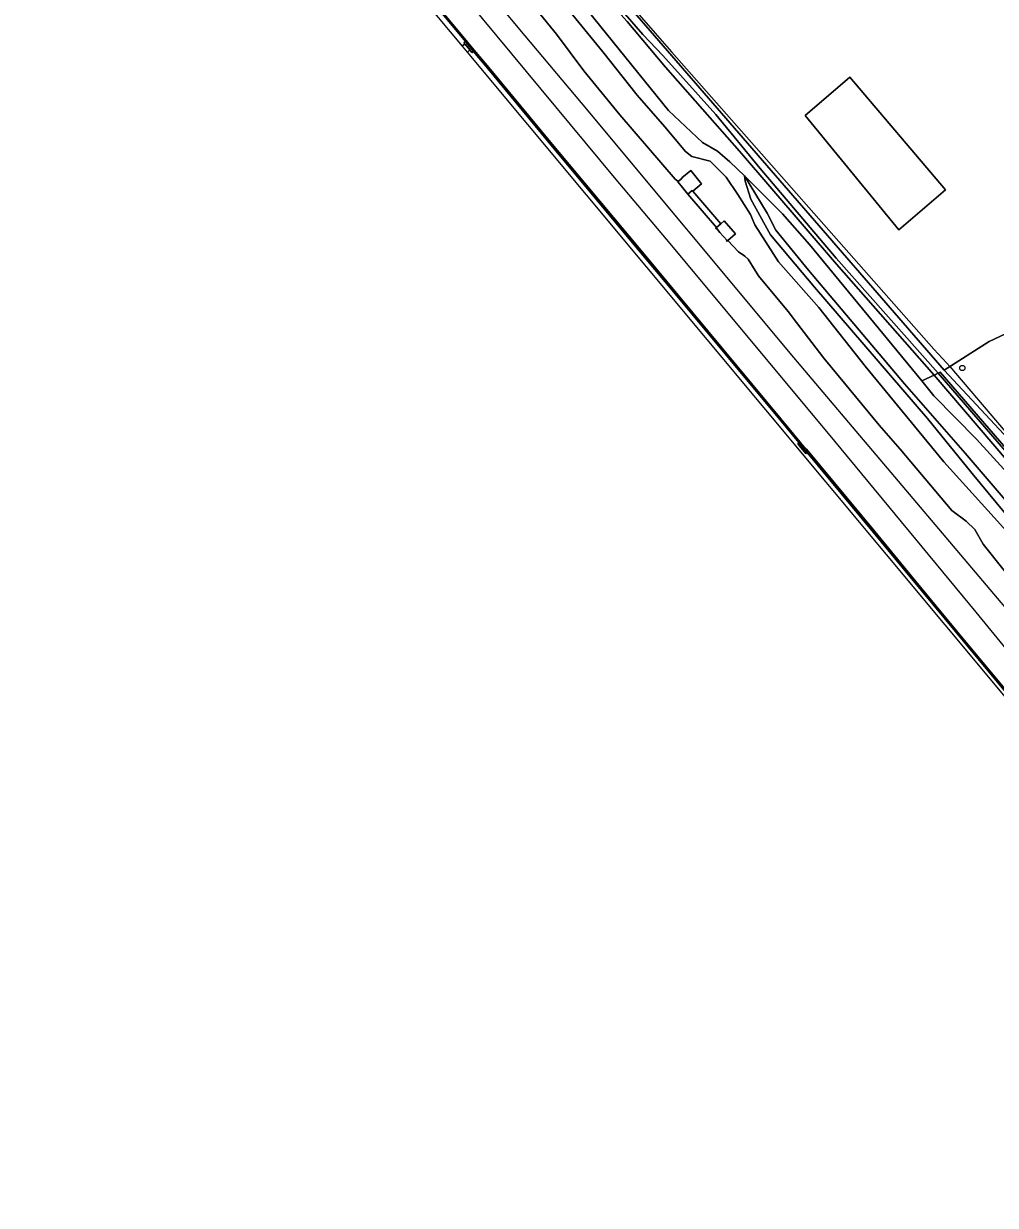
# Model space of a CAD drawing. Extents: x 164494 to 166241, y 382475 to 384495.
# Drawn here: x 164967.8 to 165148.9, y 382561.9 to 382781.9 of the extents above; entities that cross this region are included whole.
import ezdxf

# ---------------------------------------------------------------- set-up
doc = ezdxf.new("R2010")
doc.units = 0
for name, color, linetype in [('IMGEO_Boom', 7, 'Continuous'), ('IMGEO_Geluidsscherm', 7, 'Continuous'), ('IMGEO_Grasland_agrarisch', 7, 'Continuous'), ('IMGEO_Grasland_overig', 7, 'Continuous'), ('IMGEO_Groenvoorziening', 7, 'Continuous'), ('IMGEO_Hek', 7, 'Continuous'), ('IMGEO_Loofbos', 7, 'Continuous'), ('IMGEO_Muur', 7, 'Continuous'), ('IMGEO_Oever', 7, 'Continuous'), ('IMGEO_Spoor', 7, 'Continuous'), ('IMGEO_Spoorbaan_halfverhard', 7, 'Continuous'), ('IMGEO_Struiken', 7, 'Continuous'), ('IMGEO_Terreindeel_gesloten', 7, 'Continuous'), ('IMGEO_Terreindeel_open', 7, 'Continuous'), ('IMGEO_Waterloop', 7, 'Continuous')]:
    doc.layers.add(name, color=color, linetype=linetype)

msp = doc.modelspace()

# ---------------------------------------------------------------- linework, layer by layer
at = {"layer": 'IMGEO_Boom'}
msp.add_circle((165142.7, 382717.82), 0.489, dxfattribs=at)
at = {"layer": 'IMGEO_Geluidsscherm'}
for points in [[(164967.82, 382879.34), (164968.62, 382878.38), (164969.26, 382877.33), (164973.01, 382871.52), (164985.85, 382856.15), (164988.33, 382853.13), (164989.19, 382852.08), (164991.49, 382849.28), (164999.36, 382839.9), (165029.31, 382804.06), (165050.54, 382778.5), (165051.4, 382777.46), (165054.48, 382773.76), (165066.57, 382759.13), (165083.41, 382739), (165089.76, 382731.36), (165108.9, 382708.37), (165112.45, 382704.1), (165112.77, 382703.72), (165113.64, 382702.68), (165126.37, 382687.38), (165133.17, 382679.13), (165141.63, 382668.9), (165151.85, 382656.58)], [(165029.12, 382803.9), (165050.12, 382778.61), (165050.35, 382778.34), (165051.21, 382777.3), (165051.65, 382776.77), (165054.28, 382773.6), (165066.38, 382758.97), (165083.21, 382738.84), (165089.57, 382731.2), (165108.71, 382708.21), (165112.26, 382703.94), (165112.58, 382703.55), (165113.44, 382702.52), (165113.8, 382702.1), (165126.17, 382687.22), (165132.98, 382678.97), (165141.43, 382668.74), (165151.66, 382656.42)]]:
    msp.add_lwpolyline(points, dxfattribs=at)
at = {"layer": 'IMGEO_Grasland_agrarisch'}
msp.add_lwpolyline([(165028.15, 382845.7), (165139.3, 382717.42), (165147.73, 382722.73), (165306.26, 382797.27)], dxfattribs=at)
msp.add_lwpolyline([(165121.77, 382771.98), (165139.58, 382750.99), (165130.89, 382743.56), (165113.43, 382764.85)], close=True, dxfattribs=at)
at = {"layer": 'IMGEO_Grasland_overig'}
for points in [[(165154.96, 382685.6), (165144.53, 382698.21), (165136.21, 382708.43), (165115.16, 382732.85), (165106.98, 382742.59), (165103.31, 382749.23), (165102.23, 382752.61), (165102.09, 382753.62), (165099.41, 382756.22), (165097.07, 382758.22), (165094.27, 382759.82), (165087.94, 382765.77), (165064.84, 382794.37)], [(165066.23, 382788.35), (165075.72, 382776.67), (165082.12, 382768.61), (165087.3, 382762.7), (165091.16, 382758.13), (165092.3, 382757.19), (165095.7, 382756.33), (165098.69, 382753.38), (165100.89, 382750.15), (165103.21, 382746.41), (165104.04, 382744.49), (165108.46, 382737.57), (165115.95, 382729.07), (165124.59, 382718.14), (165139.25, 382700.34), (165151.56, 382686.73)], [(165151.56, 382686.73), (165139.25, 382700.34), (165124.59, 382718.14), (165115.95, 382729.07), (165108.46, 382737.57), (165104.04, 382744.49), (165103.21, 382746.41), (165100.89, 382750.15), (165098.69, 382753.38), (165095.7, 382756.33), (165092.3, 382757.19), (165091.16, 382758.13), (165087.3, 382762.7), (165082.12, 382768.61), (165075.72, 382776.67), (165066.23, 382788.35)], [(165063.5, 382784.35), (165067.07, 382779.96), (165072.2, 382773.13), (165078.9, 382764.96), (165089.19, 382752.97), (165089.68, 382752.61), (165089.79, 382752.57), (165090.53, 382753.17), (165090.47, 382753.25), (165092.14, 382754.59), (165094.14, 382752.11), (165092.47, 382750.76), (165097.73, 382744.68), (165098.36, 382745.23), (165100.46, 382742.79), (165099.03, 382741.55), (165100.98, 382739.43), (165102.17, 382738.65), (165102.83, 382738.06), (165104.11, 382735.99), (165104.73, 382735), (165110.26, 382728.36), (165111.83, 382726.31), (165116.92, 382719.67), (165119.59, 382716.4), (165127.18, 382707.18), (165131.11, 382702.68), (165140.77, 382691.28), (165143.43, 382689.31), (165145.06, 382687.75), (165146.61, 382685.01), (165154.41, 382675.2)]]:
    msp.add_lwpolyline(points, dxfattribs=at)
msp.add_lwpolyline([(165092.47, 382750.76), (165092.4, 382750.84), (165091.57, 382750.17), (165096.92, 382743.98), (165097.73, 382744.68)], close=True, dxfattribs=at)
at = {"layer": 'IMGEO_Groenvoorziening'}
for points in [[(165025.58, 382806.41), (165049.53, 382777.72), (165050.05, 382778.15), (165049.85, 382778.39), (165050.12, 382778.61), (165029.12, 382803.9)], [(165151.66, 382656.42), (165141.43, 382668.74), (165132.98, 382678.97), (165126.17, 382687.22), (165113.8, 382702.1), (165113.56, 382701.9), (165112.35, 382703.36), (165112.03, 382703.75), (165112.26, 382703.94), (165108.71, 382708.21), (165089.57, 382731.2), (165083.21, 382738.84), (165066.38, 382758.97), (165054.28, 382773.6), (165051.65, 382776.77), (165051.39, 382776.54), (165051.29, 382776.65), (165050.97, 382777.04), (165050.55, 382776.68), (165050.46, 382776.61), (165150.68, 382656.53)]]:
    msp.add_lwpolyline(points, dxfattribs=at)
at = {"layer": 'IMGEO_Hek'}
for points in [[(164973.54, 382889.66), (164975.81, 382891.38), (164981.3, 382895.69), (164983.94, 382897.77), (164985.02, 382896.52), (164988.37, 382892.57), (164988.58, 382892.31), (165012.89, 382863.66), (165025.74, 382848.52), (165028.15, 382845.7), (165085.5, 382780.16), (165088.54, 382776.69), (165137.4, 382721.35), (165139.82, 382718.71), (165140.36, 382718.08), (165158.11, 382697.26)], [(165130.89, 382743.56), (165113.43, 382764.85), (165121.77, 382771.98), (165139.58, 382750.99), (165130.89, 382743.56)]]:
    msp.add_lwpolyline(points, dxfattribs=at)
at = {"layer": 'IMGEO_Loofbos'}
for points in [[(165304.18, 382791.97), (165306.03, 382792.88), (165306.81, 382793.31), (165305.45, 382794.84), (165305.1, 382795.25), (165307.05, 382796.58), (165306.26, 382797.27), (165147.73, 382722.73), (165139.3, 382717.42), (165158.11, 382697.26), (165227.82, 382615.8), (165239.96, 382623.12), (165247.42, 382627.24), (165245.68, 382629.39), (165235.56, 382623.03), (165198.2, 382666.19), (165154.04, 382717.2), (165164.03, 382723.48)], [(165139.58, 382750.99), (165121.77, 382771.98), (165113.43, 382764.85), (165130.89, 382743.56)]]:
    msp.add_lwpolyline(points, close=True, dxfattribs=at)
at = {"layer": 'IMGEO_Muur'}
for points in [[(165029.12, 382803.9), (165050.12, 382778.61), (165050.35, 382778.34), (165051.21, 382777.3), (165051.65, 382776.77), (165054.28, 382773.6), (165066.38, 382758.97), (165083.21, 382738.84), (165089.57, 382731.2), (165108.71, 382708.21), (165112.26, 382703.94), (165112.58, 382703.55), (165113.44, 382702.52), (165113.8, 382702.1), (165126.17, 382687.22), (165132.98, 382678.97), (165141.43, 382668.74), (165151.66, 382656.42)], [(165151.85, 382656.58), (165141.63, 382668.9), (165133.17, 382679.13), (165126.37, 382687.38), (165113.64, 382702.68), (165112.77, 382703.72), (165112.45, 382704.1), (165108.9, 382708.37), (165089.76, 382731.36), (165083.41, 382739), (165066.57, 382759.13), (165054.48, 382773.76), (165051.4, 382777.46), (165050.54, 382778.5), (165029.31, 382804.06)], [(165090.47, 382753.25), (165092.14, 382754.59), (165094.14, 382752.11), (165092.47, 382750.76)], [(165096.74, 382743.82), (165096.92, 382743.98), (165097.73, 382744.68), (165098.36, 382745.23), (165100.46, 382742.79), (165099.03, 382741.55), (165098.84, 382741.39)]]:
    msp.add_lwpolyline(points, dxfattribs=at)
at = {"layer": 'IMGEO_Oever'}
for points in [[(165028.15, 382845.7), (165027.12, 382844.95), (165031.29, 382840.23), (165043.46, 382826.05), (165061.34, 382804.88), (165070.04, 382795.12), (165083.17, 382779.94), (165086.92, 382776.02), (165096.77, 382765.03), (165105.02, 382754.95), (165119.18, 382738.24), (165138.17, 382716.84), (165138.56, 382717.02), (165173.63, 382676.45), (165158.11, 382697.26), (165139.3, 382717.42)], [(165026.07, 382844.19), (165024.02, 382842.71), (165026.33, 382840.06), (165042.16, 382821.28), (165051.05, 382811.5), (165064.84, 382794.37), (165087.94, 382765.77), (165094.27, 382759.82), (165097.07, 382758.22), (165099.41, 382756.22), (165102.09, 382753.62), (165109.2, 382746.55), (165114.26, 382740.8), (165135.14, 382715.41), (165137.45, 382716.5), (165119.24, 382737.14), (165101.16, 382758.17), (165087.4, 382773.84), (165080.27, 382782.34), (165065.31, 382798.98), (165057.87, 382807.85), (165047.71, 382819.46), (165032.21, 382837.42), (165027.04, 382843.06)], [(165173.63, 382676.45), (165138.56, 382717.02), (165138.17, 382716.84), (165177.02, 382671.91)], [(165188.03, 382656.73), (165180.95, 382665.44), (165162.24, 382687.51), (165137.45, 382716.5), (165135.14, 382715.41), (165137.37, 382712.64), (165145.33, 382704.55), (165155.54, 382693.42), (165165.99, 382681.07), (165171.09, 382674.64), (165182.61, 382660.53), (165200.81, 382639.08)]]:
    msp.add_lwpolyline(points, close=True, dxfattribs=at)
at = {"layer": 'IMGEO_Spoor'}
for points in [[(164971.84, 382886.62), (165028.93, 382818.52), (165059.9, 382781.2), (165071.68, 382767.17), (165111.26, 382719.76), (165163.2, 382658.4), (165174.6, 382645.25), (165185.3, 382632.69), (165237.74, 382570.35), (165244.67, 382561.92)], [(164968.87, 382884.12), (165014.68, 382829.39), (165077.86, 382753.28), (165088.51, 382740.65), (165118.9, 382704.2), (165145.22, 382672.37), (165159.72, 382654.6), (165190.85, 382616.84), (165202.75, 382602.69), (165235.6, 382563.21)]]:
    msp.add_lwpolyline(points, dxfattribs=at)
at = {"layer": 'IMGEO_Spoorbaan_halfverhard'}
for points in [[(165029.31, 382804.06), (165050.54, 382778.5), (165051.4, 382777.46), (165054.48, 382773.76), (165066.57, 382759.13), (165083.41, 382739), (165089.76, 382731.36), (165108.9, 382708.37), (165112.45, 382704.1), (165112.77, 382703.72), (165113.64, 382702.68), (165126.37, 382687.38), (165133.17, 382679.13), (165141.63, 382668.9), (165151.85, 382656.58)], [(165154.41, 382675.2), (165146.61, 382685.01), (165145.06, 382687.75), (165143.43, 382689.31), (165140.77, 382691.28), (165131.11, 382702.68), (165127.18, 382707.18), (165119.59, 382716.4), (165116.92, 382719.67), (165111.83, 382726.31), (165110.26, 382728.36), (165104.73, 382735), (165104.11, 382735.99), (165102.83, 382738.06), (165102.17, 382738.65), (165100.98, 382739.43), (165099.03, 382741.55), (165098.84, 382741.39), (165098.77, 382741.47), (165098.87, 382741.55), (165097.55, 382743.07), (165096.9, 382743.83), (165096.8, 382743.75), (165096.74, 382743.82), (165096.92, 382743.98), (165091.57, 382750.17), (165090.31, 382751.73), (165089.7, 382752.5), (165089.79, 382752.57), (165089.68, 382752.61), (165089.19, 382752.97), (165078.9, 382764.96), (165072.2, 382773.13), (165067.07, 382779.96), (165063.5, 382784.35)]]:
    msp.add_lwpolyline(points, dxfattribs=at)
at = {"layer": 'IMGEO_Struiken'}
for points in [[(165152.9, 382690.69), (165143.23, 382701.96), (165131.92, 382714.87), (165114.06, 382736.05), (165107.94, 382743.47), (165106.35, 382746.62), (165102.09, 382753.62), (165102.23, 382752.61), (165103.31, 382749.23), (165106.98, 382742.59), (165115.16, 382732.85), (165136.21, 382708.43), (165144.53, 382698.21), (165154.96, 382685.6)], [(165155.54, 382693.42), (165145.33, 382704.55), (165137.37, 382712.64), (165135.14, 382715.41), (165114.26, 382740.8), (165109.2, 382746.55), (165102.09, 382753.62), (165106.35, 382746.62), (165107.94, 382743.47), (165114.06, 382736.05), (165131.92, 382714.87), (165143.23, 382701.96), (165152.9, 382690.69)]]:
    msp.add_lwpolyline(points, dxfattribs=at)
at = {"layer": 'IMGEO_Terreindeel_gesloten'}
for points in [[(165051.39, 382776.54), (165051.65, 382776.77), (165051.21, 382777.3), (165050.35, 382778.34), (165050.12, 382778.61), (165049.85, 382778.39), (165050.05, 382778.15), (165050.08, 382778.11), (165050.97, 382777.04), (165051.29, 382776.65)], [(165113.44, 382702.52), (165112.58, 382703.55), (165112.26, 382703.94), (165112.03, 382703.75), (165112.35, 382703.36), (165113.56, 382701.9), (165113.8, 382702.1)]]:
    msp.add_lwpolyline(points, close=True, dxfattribs=at)
at = {"layer": 'IMGEO_Terreindeel_open'}
for points in [[(165050.46, 382776.61), (165050.55, 382776.68), (165050.97, 382777.04), (165050.08, 382778.11), (165050.05, 382778.15), (165049.53, 382777.72)], [(165090.53, 382753.17), (165089.79, 382752.57), (165089.7, 382752.5), (165090.31, 382751.73), (165091.57, 382750.17), (165092.4, 382750.84), (165092.47, 382750.76), (165094.14, 382752.11), (165092.14, 382754.59), (165090.47, 382753.25)], [(165097.73, 382744.68), (165096.92, 382743.98), (165096.74, 382743.82), (165096.8, 382743.75), (165096.9, 382743.83), (165097.55, 382743.07), (165098.87, 382741.55), (165098.77, 382741.47), (165098.84, 382741.39), (165099.03, 382741.55), (165100.46, 382742.79), (165098.36, 382745.23)]]:
    msp.add_lwpolyline(points, close=True, dxfattribs=at)
at = {"layer": 'IMGEO_Waterloop'}
for points in [[(165027.12, 382844.95), (165026.07, 382844.19), (165027.04, 382843.06), (165032.21, 382837.42), (165047.71, 382819.46), (165057.87, 382807.85), (165065.31, 382798.98), (165080.27, 382782.34), (165087.4, 382773.84), (165101.16, 382758.17), (165119.24, 382737.14), (165137.45, 382716.5), (165138.17, 382716.84), (165119.18, 382738.24), (165105.02, 382754.95), (165096.77, 382765.03), (165086.92, 382776.02), (165083.17, 382779.94), (165070.04, 382795.12), (165061.34, 382804.88), (165043.46, 382826.05), (165031.29, 382840.23)], [(165177.02, 382671.91), (165138.17, 382716.84), (165137.45, 382716.5), (165162.24, 382687.51), (165180.95, 382665.44), (165188.03, 382656.73), (165177.7, 382671)]]:
    msp.add_lwpolyline(points, close=True, dxfattribs=at)

doc.saveas('drawing.dxf')
